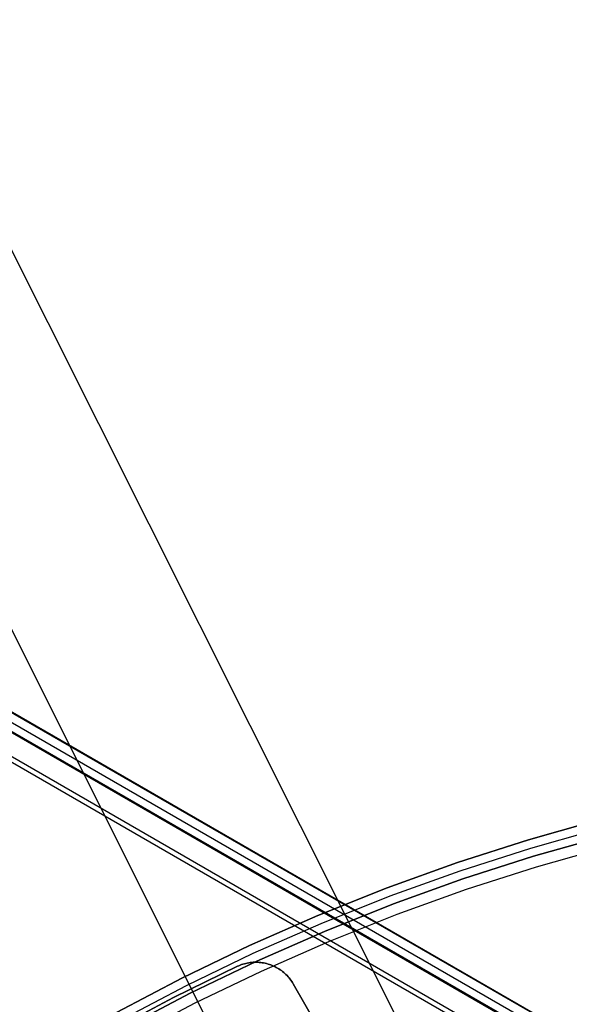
# Model space of a CAD drawing. Header units: millimetres. Extents: x 7986 to 9191, y -11326 to -10283.
# Tile 279 of 312: x 8536 to 8562, y -10578 to -10533. Entities that reach past the tile are written whole.
import ezdxf

# ---------------------------------------------------------------- set-up
doc = ezdxf.new("R2010")
doc.units = ezdxf.units.MM
doc.layers.add('BLANCO METALICO', color=7, linetype='Continuous', true_color=0xededed)
doc.layers.add('color', color=7, linetype='Continuous')
doc.layers.add('luz', color=7, linetype='Continuous')

msp = doc.modelspace()

# ---------------------------------------------------------------- linework, layer by layer
at = {"color": 7, "true_color": 0xffffff}
for p, q in [((8047.52, -10282.752, 50.324), (8593.116, -10597.752, 50.324)), ((8593.129, -10597.73, 50.099), (8047.533, -10282.73, 50.099)), ((8047.323, -10283.093, 52.029), (8592.919, -10598.093, 52.029)), ((8047.126, -10283.434, 53.734), (8592.722, -10598.434, 53.734)), ((8047.145, -10283.401, 49.125), (8592.741, -10598.401, 49.125)), ((8592.123, -10599.472, 54.484), (8046.527, -10284.472, 54.484)), ((8592.235, -10599.278, 54.509), (8046.639, -10284.278, 54.509))]:
    msp.add_line(p, q, dxfattribs=at)
at = {"layer": 'BLANCO METALICO'}
for p, q in [((8559.682, -10570.565, 143.581), (8562.987, -10569.628, 143.581)), ((8562.987, -10569.628, 141.965), (8559.682, -10570.565, 141.965)), ((8562.987, -10569.628, 140.465), (8559.682, -10570.565, 140.465)), ((8559.682, -10570.565, 142.773), (8562.987, -10569.628, 142.773)), ((8559.682, -10570.565, 141.215), (8562.987, -10569.628, 141.215)), ((8559.798, -10570.947, 143.581), (8563.089, -10570.015, 143.581)), ((8563.192, -10570.401, 143.581), (8559.914, -10571.33, 143.581)), ((8559.914, -10571.33, 141.965), (8563.192, -10570.401, 141.965)), ((8563.192, -10570.401, 142.773), (8559.914, -10571.33, 142.773)), ((8559.914, -10571.33, 140.465), (8563.192, -10570.401, 140.465)), ((8556.412, -10571.615, 143.581), (8559.682, -10570.565, 143.581)), ((8559.682, -10570.565, 141.965), (8556.412, -10571.615, 141.965)), ((8559.682, -10570.565, 140.465), (8556.412, -10571.615, 140.465)), ((8556.412, -10571.615, 142.773), (8559.682, -10570.565, 142.773)), ((8556.412, -10571.615, 141.215), (8559.682, -10570.565, 141.215)), ((8560.058, -10571.809, 139.165), (8563.32, -10570.885, 139.165)), ((8560.058, -10571.809, 139.965), (8563.32, -10570.885, 139.965)), ((8556.541, -10571.993, 143.581), (8559.798, -10570.947, 143.581)), ((8559.914, -10571.33, 143.581), (8556.669, -10572.372, 143.581)), ((8556.669, -10572.372, 141.965), (8559.914, -10571.33, 141.965)), ((8559.914, -10571.33, 142.773), (8556.669, -10572.372, 142.773)), ((8556.669, -10572.372, 140.465), (8559.914, -10571.33, 140.465)), ((8553.18, -10572.777, 143.581), (8556.412, -10571.615, 143.581)), ((8556.412, -10571.615, 141.965), (8553.18, -10572.777, 141.965)), ((8556.412, -10571.615, 140.465), (8553.18, -10572.777, 140.465)), ((8553.18, -10572.777, 142.773), (8556.412, -10571.615, 142.773)), ((8553.18, -10572.777, 141.215), (8556.412, -10571.615, 141.215)), ((8553.321, -10573.151, 143.581), (8556.541, -10571.993, 143.581)), ((8556.83, -10572.845, 139.165), (8560.058, -10571.809, 139.165)), ((8556.83, -10572.845, 139.965), (8560.058, -10571.809, 139.965)), ((8556.669, -10572.372, 143.581), (8553.463, -10573.525, 143.581)), ((8553.463, -10573.525, 141.965), (8556.669, -10572.372, 141.965)), ((8556.669, -10572.372, 142.773), (8553.463, -10573.525, 142.773)), ((8553.463, -10573.525, 140.465), (8556.669, -10572.372, 140.465)), ((8549.989, -10574.05, 143.581), (8553.18, -10572.777, 143.581)), ((8553.18, -10572.777, 141.965), (8549.989, -10574.05, 141.965)), ((8553.18, -10572.777, 140.465), (8549.989, -10574.05, 140.465)), ((8549.989, -10574.05, 142.773), (8553.18, -10572.777, 142.773)), ((8549.989, -10574.05, 141.215), (8553.18, -10572.777, 141.215)), ((8550.144, -10574.419, 143.581), (8553.321, -10573.151, 143.581)), ((8553.641, -10573.993, 139.165), (8556.83, -10572.845, 139.165)), ((8553.641, -10573.993, 139.965), (8556.83, -10572.845, 139.965)), ((8553.463, -10573.525, 143.581), (8550.299, -10574.788, 143.581)), ((8550.299, -10574.788, 141.965), (8553.463, -10573.525, 141.965)), ((8553.463, -10573.525, 142.773), (8550.299, -10574.788, 142.773)), ((8550.299, -10574.788, 140.465), (8553.463, -10573.525, 140.465)), ((8546.845, -10575.433, 143.581), (8549.989, -10574.05, 143.581)), ((8549.989, -10574.05, 141.965), (8546.845, -10575.433, 141.965)), ((8549.989, -10574.05, 140.465), (8546.845, -10575.433, 140.465)), ((8546.845, -10575.433, 142.773), (8549.989, -10574.05, 142.773)), ((8546.845, -10575.433, 141.215), (8549.989, -10574.05, 141.215)), ((8550.492, -10575.249, 139.165), (8553.641, -10573.993, 139.165)), ((8550.492, -10575.249, 139.965), (8553.641, -10573.993, 139.965)), ((8547.012, -10575.796, 143.581), (8550.144, -10574.419, 143.581)), ((8550.299, -10574.788, 143.581), (8547.18, -10576.16, 143.581)), ((8547.18, -10576.16, 141.965), (8550.299, -10574.788, 141.965)), ((8550.299, -10574.788, 142.773), (8547.18, -10576.16, 142.773)), ((8547.18, -10576.16, 140.465), (8550.299, -10574.788, 140.465)), ((8547.389, -10576.614, 139.165), (8550.492, -10575.249, 139.165)), ((8547.389, -10576.614, 139.965), (8550.492, -10575.249, 139.965)), ((8543.75, -10576.923, 143.581), (8546.845, -10575.433, 143.581)), ((8546.845, -10575.433, 141.965), (8543.75, -10576.923, 141.965)), ((8546.845, -10575.433, 140.465), (8543.75, -10576.923, 140.465)), ((8543.75, -10576.923, 142.773), (8546.845, -10575.433, 142.773)), ((8543.75, -10576.923, 141.215), (8546.845, -10575.433, 141.215)), ((8543.93, -10577.281, 143.581), (8547.012, -10575.796, 143.581)), ((8547.18, -10576.16, 143.581), (8544.11, -10577.638, 143.581)), ((8544.11, -10577.638, 141.965), (8547.18, -10576.16, 141.965)), ((8547.18, -10576.16, 142.773), (8544.11, -10577.638, 142.773)), ((8544.11, -10577.638, 140.465), (8547.18, -10576.16, 140.465)), ((8546.469, -10576.318, 159.581), (8546.405, -10576.342, 159.581)), ((8546.405, -10576.342, 162.081), (8546.469, -10576.318, 162.081)), ((8546.469, -10576.318, 156.581), (8546.405, -10576.342, 156.581)), ((8546.469, -10576.318, 160.831), (8546.405, -10576.342, 160.831)), ((8546.405, -10576.342, 158.081), (8546.469, -10576.318, 158.081)), ((8546.535, -10576.297, 159.581), (8546.469, -10576.318, 159.581)), ((8546.469, -10576.318, 162.081), (8546.535, -10576.297, 162.081)), ((8546.535, -10576.297, 156.581), (8546.469, -10576.318, 156.581)), ((8546.535, -10576.297, 160.831), (8546.469, -10576.318, 160.831)), ((8546.469, -10576.318, 158.081), (8546.535, -10576.297, 158.081)), ((8546.601, -10576.278, 159.581), (8546.535, -10576.297, 159.581)), ((8546.535, -10576.297, 162.081), (8546.601, -10576.278, 162.081)), ((8546.601, -10576.278, 156.581), (8546.535, -10576.297, 156.581)), ((8546.601, -10576.278, 160.831), (8546.535, -10576.297, 160.831)), ((8546.535, -10576.297, 158.081), (8546.601, -10576.278, 158.081)), ((8546.668, -10576.261, 159.581), (8546.601, -10576.278, 159.581)), ((8546.601, -10576.278, 162.081), (8546.668, -10576.261, 162.081)), ((8546.668, -10576.261, 156.581), (8546.601, -10576.278, 156.581)), ((8546.668, -10576.261, 160.831), (8546.601, -10576.278, 160.831)), ((8546.601, -10576.278, 158.081), (8546.668, -10576.261, 158.081)), ((8546.736, -10576.247, 159.581), (8546.668, -10576.261, 159.581)), ((8546.668, -10576.261, 162.081), (8546.736, -10576.247, 162.081)), ((8546.736, -10576.247, 156.581), (8546.668, -10576.261, 156.581)), ((8546.736, -10576.247, 160.831), (8546.668, -10576.261, 160.831)), ((8546.668, -10576.261, 158.081), (8546.736, -10576.247, 158.081)), ((8546.804, -10576.234, 159.581), (8546.736, -10576.247, 159.581)), ((8546.736, -10576.247, 162.081), (8546.804, -10576.234, 162.081)), ((8546.804, -10576.234, 156.581), (8546.736, -10576.247, 156.581)), ((8546.804, -10576.234, 160.831), (8546.736, -10576.247, 160.831)), ((8546.736, -10576.247, 158.081), (8546.804, -10576.234, 158.081)), ((8546.872, -10576.224, 159.581), (8546.804, -10576.234, 159.581)), ((8546.804, -10576.234, 162.081), (8546.872, -10576.224, 162.081)), ((8546.872, -10576.224, 156.581), (8546.804, -10576.234, 156.581)), ((8546.872, -10576.224, 160.831), (8546.804, -10576.234, 160.831)), ((8546.804, -10576.234, 158.081), (8546.872, -10576.224, 158.081)), ((8546.94, -10576.217, 159.581), (8546.872, -10576.224, 159.581)), ((8546.872, -10576.224, 162.081), (8546.94, -10576.217, 162.081)), ((8546.94, -10576.217, 156.581), (8546.872, -10576.224, 156.581)), ((8546.94, -10576.217, 160.831), (8546.872, -10576.224, 160.831)), ((8546.872, -10576.224, 158.081), (8546.94, -10576.217, 158.081)), ((8547.009, -10576.212, 159.581), (8546.94, -10576.217, 159.581)), ((8546.94, -10576.217, 162.081), (8547.009, -10576.212, 162.081)), ((8547.009, -10576.212, 156.581), (8546.94, -10576.217, 156.581)), ((8547.009, -10576.212, 160.831), (8546.94, -10576.217, 160.831)), ((8546.94, -10576.217, 158.081), (8547.009, -10576.212, 158.081)), ((8547.078, -10576.209, 159.581), (8547.009, -10576.212, 159.581)), ((8547.009, -10576.212, 162.081), (8547.078, -10576.209, 162.081)), ((8547.078, -10576.209, 156.581), (8547.009, -10576.212, 156.581)), ((8547.078, -10576.209, 160.831), (8547.009, -10576.212, 160.831)), ((8547.009, -10576.212, 158.081), (8547.078, -10576.209, 158.081)), ((8547.147, -10576.209, 159.581), (8547.078, -10576.209, 159.581)), ((8547.078, -10576.209, 162.081), (8547.147, -10576.209, 162.081)), ((8547.147, -10576.209, 156.581), (8547.078, -10576.209, 156.581)), ((8547.147, -10576.209, 160.831), (8547.078, -10576.209, 160.831)), ((8547.078, -10576.209, 158.081), (8547.147, -10576.209, 158.081)), ((8547.216, -10576.211, 159.581), (8547.147, -10576.209, 159.581)), ((8547.147, -10576.209, 162.081), (8547.216, -10576.211, 162.081)), ((8547.216, -10576.211, 156.581), (8547.147, -10576.209, 156.581)), ((8547.216, -10576.211, 160.831), (8547.147, -10576.209, 160.831)), ((8547.147, -10576.209, 158.081), (8547.216, -10576.211, 158.081)), ((8547.285, -10576.215, 159.581), (8547.216, -10576.211, 159.581)), ((8547.216, -10576.211, 162.081), (8547.285, -10576.215, 162.081)), ((8547.285, -10576.215, 156.581), (8547.216, -10576.211, 156.581)), ((8547.285, -10576.215, 160.831), (8547.216, -10576.211, 160.831)), ((8547.216, -10576.211, 158.081), (8547.285, -10576.215, 158.081)), ((8547.354, -10576.222, 159.581), (8547.285, -10576.215, 159.581)), ((8547.285, -10576.215, 162.081), (8547.354, -10576.222, 162.081)), ((8547.354, -10576.222, 156.581), (8547.285, -10576.215, 156.581)), ((8547.354, -10576.222, 160.831), (8547.285, -10576.215, 160.831)), ((8547.285, -10576.215, 158.081), (8547.354, -10576.222, 158.081)), ((8547.422, -10576.231, 159.581), (8547.354, -10576.222, 159.581)), ((8547.354, -10576.222, 162.081), (8547.422, -10576.231, 162.081)), ((8547.422, -10576.231, 156.581), (8547.354, -10576.222, 156.581)), ((8547.422, -10576.231, 160.831), (8547.354, -10576.222, 160.831)), ((8547.354, -10576.222, 158.081), (8547.422, -10576.231, 158.081)), ((8547.49, -10576.243, 159.581), (8547.422, -10576.231, 159.581)), ((8547.422, -10576.231, 162.081), (8547.49, -10576.243, 162.081)), ((8547.49, -10576.243, 156.581), (8547.422, -10576.231, 156.581)), ((8547.49, -10576.243, 160.831), (8547.422, -10576.231, 160.831)), ((8547.422, -10576.231, 158.081), (8547.49, -10576.243, 158.081)), ((8547.558, -10576.256, 159.581), (8547.49, -10576.243, 159.581)), ((8547.49, -10576.243, 162.081), (8547.558, -10576.256, 162.081)), ((8547.558, -10576.256, 156.581), (8547.49, -10576.243, 156.581)), ((8547.558, -10576.256, 160.831), (8547.49, -10576.243, 160.831)), ((8547.49, -10576.243, 158.081), (8547.558, -10576.256, 158.081)), ((8547.625, -10576.273, 159.581), (8547.558, -10576.256, 159.581)), ((8547.558, -10576.256, 162.081), (8547.625, -10576.273, 162.081)), ((8547.625, -10576.273, 156.581), (8547.558, -10576.256, 156.581)), ((8547.625, -10576.273, 160.831), (8547.558, -10576.256, 160.831)), ((8547.558, -10576.256, 158.081), (8547.625, -10576.273, 158.081)), ((8547.691, -10576.291, 159.581), (8547.625, -10576.273, 159.581)), ((8547.625, -10576.273, 162.081), (8547.691, -10576.291, 162.081)), ((8547.691, -10576.291, 156.581), (8547.625, -10576.273, 156.581)), ((8547.691, -10576.291, 160.831), (8547.625, -10576.273, 160.831)), ((8547.625, -10576.273, 158.081), (8547.691, -10576.291, 158.081)), ((8547.757, -10576.312, 159.581), (8547.691, -10576.291, 159.581)), ((8547.691, -10576.291, 162.081), (8547.757, -10576.312, 162.081)), ((8547.757, -10576.312, 156.581), (8547.691, -10576.291, 156.581)), ((8547.757, -10576.312, 160.831), (8547.691, -10576.291, 160.831)), ((8547.691, -10576.291, 158.081), (8547.757, -10576.312, 158.081)), ((8547.724, -10576.301, 159.581), (8547.724, -10576.301, 162.081)), ((8547.724, -10576.301, 156.581), (8547.724, -10576.301, 159.581)), ((8547.822, -10576.335, 159.581), (8547.757, -10576.312, 159.581)), ((8547.757, -10576.312, 162.081), (8547.822, -10576.335, 162.081)), ((8547.822, -10576.335, 156.581), (8547.757, -10576.312, 156.581)), ((8547.822, -10576.335, 160.831), (8547.757, -10576.312, 160.831)), ((8547.757, -10576.312, 158.081), (8547.822, -10576.335, 158.081)), ((8546.278, -10576.396, 159.581), (8543.335, -10577.831, 159.581)), ((8543.335, -10577.831, 162.081), (8546.278, -10576.396, 162.081)), ((8546.278, -10576.396, 156.581), (8543.335, -10577.831, 156.581)), ((8546.278, -10576.396, 160.831), (8543.335, -10577.831, 160.831)), ((8543.335, -10577.831, 158.081), (8546.278, -10576.396, 158.081)), ((8544.335, -10578.085, 139.165), (8547.389, -10576.614, 139.165)), ((8544.335, -10578.085, 139.965), (8547.389, -10576.614, 139.965)), ((8546.341, -10576.368, 159.581), (8546.278, -10576.396, 159.581)), ((8546.278, -10576.396, 162.081), (8546.341, -10576.368, 162.081)), ((8546.341, -10576.368, 156.581), (8546.278, -10576.396, 156.581)), ((8546.341, -10576.368, 160.831), (8546.278, -10576.396, 160.831)), ((8546.278, -10576.396, 158.081), (8546.341, -10576.368, 158.081)), ((8546.278, -10576.396, 159.581), (8546.278, -10576.396, 162.081)), ((8546.278, -10576.396, 159.581), (8546.278, -10576.396, 156.581)), ((8546.405, -10576.342, 159.581), (8546.341, -10576.368, 159.581)), ((8546.341, -10576.368, 162.081), (8546.405, -10576.342, 162.081)), ((8546.405, -10576.342, 156.581), (8546.341, -10576.368, 156.581)), ((8546.405, -10576.342, 160.831), (8546.341, -10576.368, 160.831)), ((8546.341, -10576.368, 158.081), (8546.405, -10576.342, 158.081)), ((8547.886, -10576.36, 159.581), (8547.822, -10576.335, 159.581)), ((8547.822, -10576.335, 162.081), (8547.886, -10576.36, 162.081)), ((8547.886, -10576.36, 156.581), (8547.822, -10576.335, 156.581)), ((8547.886, -10576.36, 160.831), (8547.822, -10576.335, 160.831)), ((8547.822, -10576.335, 158.081), (8547.886, -10576.36, 158.081)), ((8547.95, -10576.388, 159.581), (8547.886, -10576.36, 159.581)), ((8547.886, -10576.36, 162.081), (8547.95, -10576.388, 162.081)), ((8547.95, -10576.388, 156.581), (8547.886, -10576.36, 156.581)), ((8547.95, -10576.388, 160.831), (8547.886, -10576.36, 160.831)), ((8547.886, -10576.36, 158.081), (8547.95, -10576.388, 158.081)), ((8548.012, -10576.417, 159.581), (8547.95, -10576.388, 159.581)), ((8547.95, -10576.388, 162.081), (8548.012, -10576.417, 162.081)), ((8548.012, -10576.417, 156.581), (8547.95, -10576.388, 156.581)), ((8548.012, -10576.417, 160.831), (8547.95, -10576.388, 160.831)), ((8547.95, -10576.388, 158.081), (8548.012, -10576.417, 158.081)), ((8548.073, -10576.449, 159.581), (8548.012, -10576.417, 159.581)), ((8548.012, -10576.417, 162.081), (8548.073, -10576.449, 162.081)), ((8548.073, -10576.449, 156.581), (8548.012, -10576.417, 156.581)), ((8548.073, -10576.449, 160.831), (8548.012, -10576.417, 160.831)), ((8548.012, -10576.417, 158.081), (8548.073, -10576.449, 158.081)), ((8548.133, -10576.483, 159.581), (8548.073, -10576.449, 159.581)), ((8548.073, -10576.449, 162.081), (8548.133, -10576.483, 162.081)), ((8548.133, -10576.483, 156.581), (8548.073, -10576.449, 156.581)), ((8548.133, -10576.483, 160.831), (8548.073, -10576.449, 160.831)), ((8548.073, -10576.449, 158.081), (8548.133, -10576.483, 158.081)), ((8548.192, -10576.519, 159.581), (8548.133, -10576.483, 159.581)), ((8548.133, -10576.483, 162.081), (8548.192, -10576.519, 162.081)), ((8548.192, -10576.519, 156.581), (8548.133, -10576.483, 156.581)), ((8548.192, -10576.519, 160.831), (8548.133, -10576.483, 160.831)), ((8548.133, -10576.483, 158.081), (8548.192, -10576.519, 158.081)), ((8548.25, -10576.556, 159.581), (8548.192, -10576.519, 159.581)), ((8548.192, -10576.519, 162.081), (8548.25, -10576.556, 162.081)), ((8548.25, -10576.556, 156.581), (8548.192, -10576.519, 156.581)), ((8548.25, -10576.556, 160.831), (8548.192, -10576.519, 160.831)), ((8548.192, -10576.519, 158.081), (8548.25, -10576.556, 158.081)), ((8548.306, -10576.596, 159.581), (8548.25, -10576.556, 159.581)), ((8548.25, -10576.556, 162.081), (8548.306, -10576.596, 162.081)), ((8548.306, -10576.596, 156.581), (8548.25, -10576.556, 156.581)), ((8548.306, -10576.596, 160.831), (8548.25, -10576.556, 160.831)), ((8548.25, -10576.556, 158.081), (8548.306, -10576.596, 158.081)), ((8548.361, -10576.638, 159.581), (8548.306, -10576.596, 159.581)), ((8548.306, -10576.596, 162.081), (8548.361, -10576.638, 162.081)), ((8548.361, -10576.638, 156.581), (8548.306, -10576.596, 156.581)), ((8548.361, -10576.638, 160.831), (8548.306, -10576.596, 160.831)), ((8548.306, -10576.596, 158.081), (8548.361, -10576.638, 158.081)), ((8548.415, -10576.682, 159.581), (8548.361, -10576.638, 159.581)), ((8548.361, -10576.638, 162.081), (8548.415, -10576.682, 162.081)), ((8548.415, -10576.682, 156.581), (8548.361, -10576.638, 156.581)), ((8548.415, -10576.682, 160.831), (8548.361, -10576.638, 160.831)), ((8548.361, -10576.638, 158.081), (8548.415, -10576.682, 158.081)), ((8548.467, -10576.727, 159.581), (8548.415, -10576.682, 159.581)), ((8548.415, -10576.682, 162.081), (8548.467, -10576.727, 162.081)), ((8548.467, -10576.727, 156.581), (8548.415, -10576.682, 156.581)), ((8548.467, -10576.727, 160.831), (8548.415, -10576.682, 160.831)), ((8548.415, -10576.682, 158.081), (8548.467, -10576.727, 158.081)), ((8548.517, -10576.774, 159.581), (8548.467, -10576.727, 159.581)), ((8548.467, -10576.727, 162.081), (8548.517, -10576.774, 162.081)), ((8548.517, -10576.774, 156.581), (8548.467, -10576.727, 156.581)), ((8548.517, -10576.774, 160.831), (8548.467, -10576.727, 160.831)), ((8548.467, -10576.727, 158.081), (8548.517, -10576.774, 158.081)), ((8548.566, -10576.823, 159.581), (8548.517, -10576.774, 159.581)), ((8548.517, -10576.774, 162.081), (8548.566, -10576.823, 162.081)), ((8548.566, -10576.823, 156.581), (8548.517, -10576.774, 156.581)), ((8548.566, -10576.823, 160.831), (8548.517, -10576.774, 160.831)), ((8548.517, -10576.774, 158.081), (8548.566, -10576.823, 158.081)), ((8540.709, -10578.52, 143.581), (8543.75, -10576.923, 143.581)), ((8543.75, -10576.923, 141.965), (8540.709, -10578.52, 141.965)), ((8543.75, -10576.923, 140.465), (8540.709, -10578.52, 140.465)), ((8540.709, -10578.52, 142.773), (8543.75, -10576.923, 142.773)), ((8540.709, -10578.52, 141.215), (8543.75, -10576.923, 141.215)), ((8548.612, -10576.874, 159.581), (8548.566, -10576.823, 159.581)), ((8548.566, -10576.823, 162.081), (8548.612, -10576.874, 162.081)), ((8548.612, -10576.874, 156.581), (8548.566, -10576.823, 156.581)), ((8548.612, -10576.874, 160.831), (8548.566, -10576.823, 160.831)), ((8548.566, -10576.823, 158.081), (8548.612, -10576.874, 158.081)), ((8548.658, -10576.926, 159.581), (8548.612, -10576.874, 159.581)), ((8548.612, -10576.874, 162.081), (8548.658, -10576.926, 162.081)), ((8548.658, -10576.926, 156.581), (8548.612, -10576.874, 156.581)), ((8548.658, -10576.926, 160.831), (8548.612, -10576.874, 160.831)), ((8548.612, -10576.874, 158.081), (8548.658, -10576.926, 158.081)), ((8548.701, -10576.98, 159.581), (8548.658, -10576.926, 159.581)), ((8548.658, -10576.926, 162.081), (8548.701, -10576.98, 162.081)), ((8548.701, -10576.98, 156.581), (8548.658, -10576.926, 156.581)), ((8548.701, -10576.98, 160.831), (8548.658, -10576.926, 160.831)), ((8548.658, -10576.926, 158.081), (8548.701, -10576.98, 158.081)), ((8548.742, -10577.035, 159.581), (8548.701, -10576.98, 159.581)), ((8548.701, -10576.98, 162.081), (8548.742, -10577.035, 162.081)), ((8548.742, -10577.035, 156.581), (8548.701, -10576.98, 156.581)), ((8548.742, -10577.035, 160.831), (8548.701, -10576.98, 160.831)), ((8548.701, -10576.98, 158.081), (8548.742, -10577.035, 158.081)), ((8548.782, -10577.092, 159.581), (8548.742, -10577.035, 159.581)), ((8548.742, -10577.035, 162.081), (8548.782, -10577.092, 162.081)), ((8548.782, -10577.092, 156.581), (8548.742, -10577.035, 156.581)), ((8548.782, -10577.092, 160.831), (8548.742, -10577.035, 160.831)), ((8548.742, -10577.035, 158.081), (8548.782, -10577.092, 158.081)), ((8548.819, -10577.149, 159.581), (8548.782, -10577.092, 159.581)), ((8548.782, -10577.092, 162.081), (8548.819, -10577.149, 162.081)), ((8548.819, -10577.149, 156.581), (8548.782, -10577.092, 156.581)), ((8548.819, -10577.149, 160.831), (8548.782, -10577.092, 160.831)), ((8548.782, -10577.092, 158.081), (8548.819, -10577.149, 158.081)), ((8548.855, -10577.209, 159.581), (8548.819, -10577.149, 159.581)), ((8548.819, -10577.149, 162.081), (8548.855, -10577.209, 162.081)), ((8548.855, -10577.209, 156.581), (8548.819, -10577.149, 156.581)), ((8548.855, -10577.209, 160.831), (8548.819, -10577.149, 160.831)), ((8548.819, -10577.149, 158.081), (8548.855, -10577.209, 158.081)), ((8548.855, -10577.209, 162.081), (8548.855, -10577.209, 159.581)), ((8548.855, -10577.209, 159.581), (8548.855, -10577.209, 156.581)), ((8553.623, -10585.467, 159.581), (8548.855, -10577.209, 159.581)), ((8548.855, -10577.209, 162.081), (8553.623, -10585.467, 162.081)), ((8553.623, -10585.467, 156.581), (8548.855, -10577.209, 156.581)), ((8553.623, -10585.467, 160.831), (8548.855, -10577.209, 160.831)), ((8553.623, -10585.467, 158.081), (8548.855, -10577.209, 158.081)), ((8540.901, -10578.871, 143.581), (8543.93, -10577.281, 143.581)), ((8544.11, -10577.638, 143.581), (8541.093, -10579.221, 143.581)), ((8541.093, -10579.221, 141.965), (8544.11, -10577.638, 141.965)), ((8544.11, -10577.638, 142.773), (8541.093, -10579.221, 142.773)), ((8541.093, -10579.221, 140.465), (8544.11, -10577.638, 140.465)), ((8543.335, -10577.831, 159.581), (8540.445, -10579.368, 159.581)), ((8540.445, -10579.368, 162.081), (8543.335, -10577.831, 162.081)), ((8543.335, -10577.831, 156.581), (8540.445, -10579.368, 156.581)), ((8543.335, -10577.831, 160.831), (8540.445, -10579.368, 160.831)), ((8540.445, -10579.368, 158.081), (8543.335, -10577.831, 158.081)), ((8541.333, -10579.66, 139.165), (8544.335, -10578.085, 139.165)), ((8541.333, -10579.66, 139.965), (8544.335, -10578.085, 139.965))]:
    msp.add_line(p, q, dxfattribs=at)
at = {"layer": 'color', "color": 254, "true_color": 0xcad1ee}
for p, q in [((8554.859, -10598.76, -3.495), (8520.184, -10529.571, -36.481)), ((8561.091, -10611.195, 0.259), (8522.152, -10533.498, -36.784))]:
    msp.add_line(p, q, dxfattribs=at)
at = {"layer": 'luz', "color": 254, "true_color": 0xcad1ee}
for p, q in [((8527.776, -10527.27, -56.991), (8663.249, -10797.278, -56.991)), ((8527.776, -10527.27, -58.491), (8663.249, -10797.278, -58.491))]:
    msp.add_line(p, q, dxfattribs=at)

doc.saveas('drawing.dxf')
